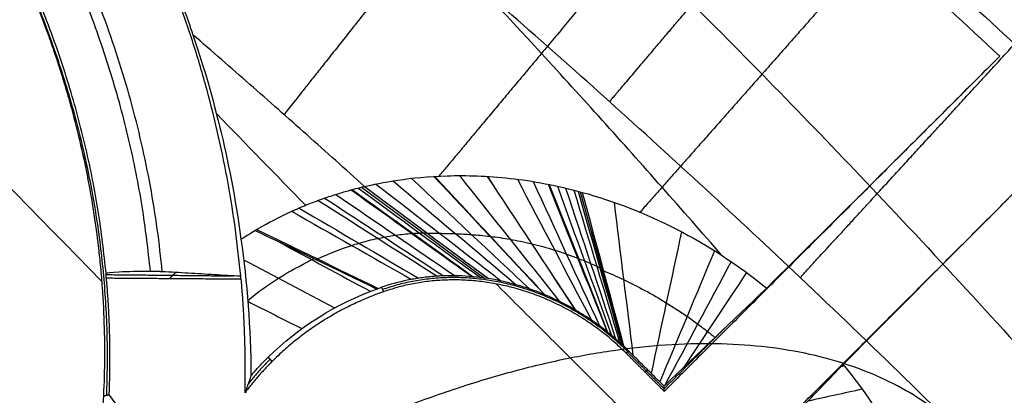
# Model space of a CAD drawing. Header units: millimetres. Extents: x -657 to 864, y -831 to 851.
# Tile 343 of 656: x -517.02 to -513.87, y 117.58 to 118.78. Entities that reach past the tile are written whole.
import ezdxf

# ---------------------------------------------------------------- set-up
doc = ezdxf.new("R2010")
doc.units = ezdxf.units.MM
doc.layers.add('Default', color=7, linetype='Continuous', true_color=0x000000)

msp = doc.modelspace()

# ---------------------------------------------------------------- linework, layer by layer
at = {"layer": 'Default'}
for points in [[(-473.689, 252.9367, -369.8785), (-564.1373, 162.4884, -369.8785), (-654.5856, 72.0401, -369.8785)], [(-474.323, 252.1079, -369.6653), (-564.0399, 162.3909, -369.6653), (-653.7569, 72.6739, -369.6653)], [(-363.37, 241.8283, -413.9261), (-503.4234, 101.7749, -413.9261), (-643.4767, -38.2784, -413.9261)], [(-363.801, 241.2679, -413.6894), (-503.3586, 101.7103, -413.6894), (-642.9162, -37.8474, -413.6894)], [(-236.2074, 159.5297, -441.8414), (-398.6931, -2.956, -441.8414), (-561.1788, -165.4416, -441.8414)], [(-236.6391, 159.098, -441.5875), (-398.6931, -2.956, -441.5875), (-560.747, -165.0099, -441.5875)], [(-501.469, 110.3882, -340.6566), (-508.0741, 116.9933, -340.6566), (-514.6793, 123.5984, -340.6566)], [(-514.6793, 123.5984, -340.4027), (-508.0741, 116.9933, -340.4027), (-501.469, 110.3882, -340.4027)], [(-501.469, 110.3882, -340.5297), (-508.0741, 116.9933, -340.5297), (-514.6793, 123.5984, -340.5297)]]:
    msp.add_open_spline(points, degree=2, dxfattribs=at)
for points, knots in [([(-593.1474, 191.4984, -340.3025), (-583.971, 182.322, -350.7035), (-555.936, 154.287, -379.3443), (-491.4402, 89.7912, -426.6492), (-434.2151, 32.5661, -441.8414), (-398.6931, -2.956, -441.8414)], [2.41548, 2.41548, 2.41548, 2.41548, 70.396144, 198.636056, 404.995527, 404.995527, 404.995527, 404.995527]), ([(-592.6359, 190.9868, -340.5563), (-583.5819, 181.9329, -350.7875), (-555.6847, 154.0357, -379.2423), (-491.3808, 89.7317, -426.406), (-434.1928, 32.5437, -441.5875), (-398.6931, -2.956, -441.5875)], [2.408267, 2.408267, 2.408267, 2.408267, 69.367076, 197.537893, 403.786179, 403.786179, 403.786179, 403.786179])]:
    msp.add_open_spline(points, degree=3, knots=knots, dxfattribs=at)
msp.add_rational_spline([(-514.6793, 123.5984, -340.4796), (-520.4918, 129.411, -340.4796), (-525.7759, 124.1269, -340.4796), (-531.06, 118.8427, -340.4796), (-525.2475, 113.0302, -340.4796)], [1, 0.707106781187, 1, 0.707106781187, 1], degree=2, knots=[1.570796, 1.570796, 1.570796, 3.141593, 3.141593, 4.712389, 4.712389, 4.712389], dxfattribs=at)
at = {"layer": 'Default', "color": 18, "true_color": 0x000000}
for points, degree in [([(-521.0702, 123.1434, -335.8484), (-520.9592, 123.115, -335.8484), (-520.7375, 123.0532, -335.8484), (-520.4074, 122.9474, -335.8484), (-520.0739, 122.8274, -335.8484), (-519.7261, 122.6894, -335.8484), (-519.3503, 122.5262, -335.8484), (-518.935, 122.3298, -335.8484), (-518.4753, 122.0935, -335.8484), (-517.9719, 121.813, -335.8484), (-517.4269, 121.4846, -335.8484), (-516.8422, 121.1046, -335.8484), (-516.2248, 120.6728, -335.8484), (-515.5914, 120.1967, -335.8484), (-514.9868, 119.7108, -335.8484), (-514.4074, 119.2163, -335.8484), (-513.808, 118.6744, -335.8484), (-513.3663, 118.2489, -335.8484), (-513.1387, 118.0213, -335.8484)], 3), ([(-520.8099, 123.0434, -336.6704), (-520.5651, 122.9711, -336.6704), (-520.0973, 122.8099, -336.6704), (-519.4665, 122.5461, -336.6704), (-518.8722, 122.2613, -336.6704), (-518.3001, 121.9562, -336.6704), (-517.7385, 121.6285, -336.6704), (-517.1884, 121.2815, -336.6704), (-516.6479, 120.9159, -336.6704), (-516.1187, 120.5341, -336.6704), (-515.6049, 120.1412, -336.6704), (-515.0822, 119.7191, -336.6704), (-514.5187, 119.2381, -336.6704), (-514.1035, 118.8617, -336.6704), (-513.8883, 118.6595, -336.6704)], 3), ([(-502.8549, 109.3722, -338.4639), (-509.1958, 115.7131, -338.4639), (-515.5367, 122.054, -338.4639)], 2), ([(-515.5689, 122.0219, -337.5103), (-509.2279, 115.681, -337.5103), (-502.887, 109.3401, -337.5103)], 2), ([(-515.601, 121.9898, -336.5566), (-509.2601, 115.6489, -336.5566), (-502.9191, 109.3079, -336.5566)], 2), ([(-523.5566, 121.9075, -335.4293), (-520.2234, 118.5743, -333.1302), (-516.8902, 115.2411, -330.8311), (-513.557, 111.9079, -328.532)], 3), ([(-503.3988, 108.8282, -335.8484), (-509.7398, 115.1691, -335.8484), (-516.0807, 121.5101, -335.8484)], 2), ([(-503.4321, 108.7949, -338.4639), (-509.773, 115.1359, -338.4639), (-516.114, 121.4768, -338.4639)], 2), ([(-516.1442, 121.4466, -337.5672), (-509.8033, 115.1057, -337.5672), (-503.4623, 108.7647, -337.5672)], 2), ([(-516.1744, 121.4164, -336.6704), (-509.8335, 115.0755, -336.6704), (-503.4925, 108.7345, -336.6704)], 2), ([(-518.0097, 119.2229, -334.5083), (-517.5916, 118.7954, -334.2134), (-517.1735, 118.3679, -333.9185), (-516.7555, 117.9404, -333.6236)], 3), ([(-515.9161, 118.2432, -335.1872), (-515.9775, 118.2987, -335.2005), (-516.0999, 118.4086, -335.2267), (-516.2826, 118.5702, -335.2656), (-516.4036, 118.6758, -335.2911), (-516.464, 118.728, -335.3038)], 3), ([(-513.8883, 118.6595, -336.6704), (-514.4238, 118.124, -336.6704), (-514.9592, 117.5885, -336.6704)], 2), ([(-516.389, 118.4762, -334.7945), (-516.2942, 118.3785, -334.7265), (-516.1994, 118.2809, -334.6585), (-516.1045, 118.1832, -334.5906)], 3), ([(-514.7181, 117.3474, -336.6704), (-514.1796, 117.8859, -336.6704), (-513.6411, 118.4244, -336.6704)], 2), ([(-515.7664, 118.2692, -335.5777), (-515.6406, 118.1514, -335.153), (-515.5147, 118.0335, -334.7283), (-515.3888, 117.9156, -334.3036)], 3), ([(-515.6947, 118.2756, -335.6918), (-515.5771, 118.1497, -335.2423), (-515.4595, 118.0238, -334.7928), (-515.3419, 117.8978, -334.3433)], 3), ([(-515.6925, 118.2758, -335.6949), (-515.5751, 118.1496, -335.2448), (-515.4578, 118.0234, -334.7946), (-515.3405, 117.8973, -334.3444)], 3), ([(-515.6135, 118.2782, -335.7954), (-515.5068, 118.1441, -335.3222), (-515.4001, 118.01, -334.8489), (-515.2935, 117.8758, -334.3757)], 3), ([(-515.5243, 118.2756, -335.888), (-515.4308, 118.1334, -335.3918), (-515.3373, 117.9913, -334.8956), (-515.2438, 117.8492, -334.3993)], 3), ([(-515.5241, 118.2755, -335.8882), (-515.4306, 118.1334, -335.3919), (-515.3372, 117.9912, -334.8956), (-515.2437, 117.8491, -334.3994)], 3), ([(-515.4281, 118.2665, -335.9701), (-515.3494, 118.1164, -335.4508), (-515.2706, 117.9663, -334.9316), (-515.1919, 117.8163, -334.4124)], 3), ([(-515.9587, 118.2325, -335.0213), (-515.83, 118.14, -334.7083), (-515.7014, 118.0476, -334.3954), (-515.5727, 117.9551, -334.0824)], 3), ([(-515.9557, 118.2333, -335.0321), (-515.8269, 118.1405, -334.7171), (-515.698, 118.0477, -334.4021), (-515.5692, 117.9548, -334.0871)], 3), ([(-515.9365, 118.2383, -335.1041), (-515.8064, 118.143, -334.7754), (-515.6763, 118.0477, -334.4468), (-515.5463, 117.9523, -334.1182)], 3), ([(-515.9261, 118.2409, -335.1456), (-515.7951, 118.1441, -334.809), (-515.6642, 118.0474, -334.4724), (-515.5332, 117.9506, -334.1358)], 3), ([(-515.9161, 118.2432, -335.1872), (-515.7182, 118.0959, -334.6702), (-515.5203, 117.9487, -334.1531)], 2), ([(-515.9161, 118.2432, -335.1872), (-515.7842, 118.145, -334.8425), (-515.6523, 118.0469, -334.4978), (-515.5203, 117.9487, -334.1531)], 3), ([(-515.8796, 118.2512, -335.3186), (-515.7463, 118.1478, -334.9475), (-515.6131, 118.0445, -334.5763), (-515.4799, 117.9411, -334.2052)], 3), ([(-515.8249, 118.2611, -335.4611), (-515.6939, 118.1505, -335.0608), (-515.563, 118.0398, -334.6605), (-515.4321, 117.9292, -334.2603)], 3), ([(-515.378, 118.2591, -336.0069), (-515.3073, 118.1053, -335.4758), (-515.2365, 117.9515, -334.9447), (-515.1658, 117.7977, -334.4136)], 3), ([(-515.3301, 118.2504, -336.0389), (-515.2673, 118.0933, -335.4963), (-515.2045, 117.9362, -334.9537), (-515.1417, 117.7791, -334.411)], 3), ([(-515.3267, 118.2498, -336.0411), (-515.2645, 118.0924, -335.4976), (-515.2022, 117.9351, -334.9542), (-515.14, 117.7777, -334.4107)], 3), ([(-515.3006, 118.2443, -336.0572), (-515.2428, 118.0853, -335.5074), (-515.185, 117.9262, -334.9575), (-515.1272, 117.7672, -334.4076)], 3), ([(-515.2743, 118.2383, -336.0727), (-515.221, 118.0776, -335.5163), (-515.1677, 117.917, -334.9598), (-515.1144, 117.7563, -334.4033)], 3), ([(-516.0436, 118.2062, -334.7532), (-515.9171, 118.1233, -334.488), (-515.7905, 118.0404, -334.2228), (-515.6639, 117.9575, -333.9576)], 3), ([(-516.0082, 118.218, -334.8577), (-515.8812, 118.1313, -334.5745), (-515.7543, 118.0446, -334.2913), (-515.6273, 117.9579, -334.0082)], 3), ([(-515.2478, 118.2317, -336.0876), (-515.1991, 118.0695, -335.5243), (-515.1504, 117.9072, -334.9611), (-515.1017, 117.745, -334.3979)], 3), ([(-515.2345, 118.2282, -336.0948), (-515.1881, 118.0652, -335.5281), (-515.1417, 117.9022, -334.9614), (-515.0953, 117.7392, -334.3947)], 3), ([(-515.2278, 118.2264, -336.0983), (-515.1826, 118.063, -335.5299), (-515.1374, 117.8996, -334.9614), (-515.0921, 117.7362, -334.393)], 3), ([(-515.2211, 118.2246, -336.1018), (-515.177, 118.0608, -335.5315), (-515.133, 117.897, -334.9613), (-515.0889, 117.7332, -334.391)], 3), ([(-515.2211, 118.2246, -336.1018), (-515.177, 118.0608, -335.5315), (-515.133, 117.897, -334.9613), (-515.0889, 117.7332, -334.391)], 3), ([(-516.1253, 118.1744, -334.5388), (-515.9981, 118.0996, -334.3075), (-515.8709, 118.0248, -334.0763), (-515.7437, 117.9499, -333.845)], 3), ([(-516.0638, 118.199, -334.6972), (-515.9373, 118.1181, -334.4413), (-515.8107, 118.0373, -334.1853), (-515.6842, 117.9565, -333.9294)], 3), ([(-515.1196, 118.1927, -336.1498), (-515.0995, 118.0299, -335.5554), (-515.0794, 117.867, -334.961), (-515.0593, 117.7042, -334.3666)], 3), ([(-516.1489, 118.1639, -334.4815), (-516.0213, 118.0913, -334.2586), (-515.8937, 118.0187, -334.0357), (-515.7661, 117.9461, -333.8128)], 3), ([(-514.4238, 118.124, -336.6704), (-514.4241, 118.1244, -336.5726), (-514.4245, 118.1248, -336.4747)], 2), ([(-516.3108, 118.0747, -334.1249), (-516.2958, 118.0844, -334.1557), (-516.2809, 118.0937, -334.1869), (-516.2663, 118.1025, -334.2183)], 3), ([(-515.8775, 117.9156, -333.6481), (-516.0083, 117.9796, -333.8403), (-516.1379, 118.0414, -334.0305), (-516.2663, 118.1025, -334.2183)], 3), ([(-516.2608, 118.1058, -334.2299), (-516.1313, 118.043, -334.0386), (-516.0017, 117.9802, -333.8473), (-515.8722, 117.9175, -333.656)], 3), ([(-514.9042, 118.0985, -336.2241), (-514.9365, 117.9478, -335.59), (-514.9688, 117.797, -334.956), (-515.0012, 117.6463, -334.3219)], 3), ([(-516.3108, 118.0747, -334.1249), (-516.2914, 117.9377, -333.6958), (-516.2796, 117.7918, -333.3271), (-516.2787, 117.6387, -333.0188)], 3), ([(-516.1878, 118.0651, -334.1035), (-516.0911, 118.0128, -333.9417), (-515.9943, 117.9606, -333.7798), (-515.8976, 117.9083, -333.6179)], 3), ([(-514.7989, 118.0378, -336.2485), (-514.857, 117.8981, -335.5999), (-514.9152, 117.7584, -334.9514), (-514.9734, 117.6186, -334.3028)], 3), ([(-516.3021, 118.0086, -333.9247), (-516.2055, 117.9574, -333.765), (-516.1088, 117.9062, -333.6054), (-516.0121, 117.8549, -333.4458)], 3), ([(-514.7457, 118.0031, -336.2579), (-514.8163, 117.8713, -335.6083), (-514.8869, 117.7395, -334.9587), (-514.9575, 117.6077, -334.3092)], 3), ([(-516.7411, 117.9499, -336.6704), (-516.741, 117.9549, -336.7703), (-516.741, 117.9599, -336.8702), (-516.741, 117.9649, -336.9701)], 3), ([(-516.3098, 117.9467, -336.6704), (-516.5255, 117.9483, -336.6704), (-516.7411, 117.9499, -336.6704)], 2), ([(-516.741, 117.9617, -336.907), (-516.5379, 117.9596, -336.8949), (-516.3349, 117.9575, -336.8828)], 2), ([(-516.5618, 117.971, -337.1188), (-516.5806, 117.9711, -337.1188), (-516.5994, 117.9713, -337.1188)], 2), ([(-516.3116, 117.9562, -336.8586), (-516.3396, 117.9578, -336.8877), (-516.3954, 117.9611, -336.9458), (-516.4788, 117.9661, -337.0325), (-516.5342, 117.9694, -337.0901), (-516.5618, 117.971, -337.1188)], 3), ([(-516.5393, 117.9484, -336.6704), (-516.5293, 117.9584, -336.8725), (-516.5192, 117.9685, -337.0746)], 2), ([(-516.3098, 117.9467, -336.6704), (-516.3104, 117.9499, -336.7332), (-516.311, 117.953, -336.7959), (-516.3116, 117.9562, -336.8586)], 3), ([(-514.6966, 117.9683, -336.2648), (-514.7634, 117.8674, -335.7349), (-514.8301, 117.7665, -335.205), (-514.8969, 117.6657, -334.6751)], 3), ([(-515.8775, 117.9156, -333.6481), (-515.8757, 117.9162, -333.6507), (-515.8723, 117.9174, -333.6558), (-515.8671, 117.9193, -333.6636), (-515.8637, 117.9204, -333.6688), (-515.8619, 117.921, -333.6715)], 3), ([(-515.8619, 117.921, -333.6715), (-515.8589, 117.9139, -335.1709), (-515.8558, 117.9068, -336.6704)], 2), ([(-515.5203, 117.9487, -334.1531), (-515.5203, 117.9487, -334.1531), (-515.5203, 117.9487, -334.1531), (-515.5203, 117.9487, -334.1531)], 3), ([(-515.4961, 117.932, -336.6704), (-514.9354, 117.3713, -336.6704), (-514.3747, 116.8106, -336.6704)], 2), ([(-514.6322, 117.9185, -336.2712), (-514.7415, 117.8141, -335.6122), (-514.8508, 117.7097, -334.9531), (-514.96, 117.6053, -334.294)], 3), ([(-516.2241, 117.6975, -333.1123), (-516.1247, 117.7956, -333.278), (-516.0054, 117.8693, -333.4566), (-515.8775, 117.9156, -333.6481)], 3), ([(-516.2889, 117.8763, -333.5612), (-516.2314, 117.8472, -333.4693), (-516.174, 117.818, -333.3773), (-516.1165, 117.7889, -333.2854)], 3), ([(-514.1789, 117.8852, -336.4722), (-514.1793, 117.8856, -336.5713), (-514.1796, 117.8859, -336.6704)], 2), ([(-514.9596, 117.5969, -335.4822), (-514.8613, 117.6952, -335.4822), (-514.763, 117.7935, -335.4822)], 2), ([(-515.0731, 117.7179, -334.3784), (-515.0749, 117.7196, -334.3799), (-515.0783, 117.723, -334.3829), (-515.0836, 117.7281, -334.3871), (-515.0872, 117.7315, -334.3897), (-515.0889, 117.7332, -334.391)], 3), ([(-515.0808, 117.7101, -336.6704), (-515.077, 117.714, -335.5244), (-515.0731, 117.7179, -334.3784)], 2), ([(-514.9592, 117.5885, -336.6704), (-515.02, 117.6493, -336.6704), (-515.0808, 117.7101, -336.6704)], 2), ([(-514.9596, 117.5969, -335.4822), (-515.0182, 117.6555, -335.4822), (-515.0768, 117.7141, -335.4822)], 2), ([(-514.96, 117.6053, -334.294), (-514.974, 117.6192, -334.3031), (-515.0009, 117.646, -334.3213), (-515.0387, 117.6836, -334.3494), (-515.062, 117.7068, -334.3686), (-515.0731, 117.7179, -334.3784)], 3), ([(-516.2109, 117.6843, -336.6704), (-516.2175, 117.6909, -334.8914), (-516.2241, 117.6975, -333.1123)], 2), ([(-516.2109, 117.6843, -336.6704), (-516.2175, 117.6909, -334.8914), (-516.2241, 117.6975, -333.1123)], 2), ([(-514.3848, 117.6703, -336.2628), (-514.3885, 117.669, -336.2471), (-514.3921, 117.6677, -336.2314), (-514.3958, 117.6664, -336.2157)], 3), ([(-514.3882, 117.6744, -336.2633), (-514.2731, 117.5329, -336.2438), (-514.1887, 117.3829, -336.2023), (-514.1302, 117.2311, -336.1306)], 3), ([(-516.2787, 117.6387, -333.0188), (-516.2808, 117.6329, -333.4296), (-516.285, 117.6211, -334.248), (-516.2913, 117.603, -335.4653), (-516.2956, 117.5905, -336.2699), (-516.2977, 117.5841, -336.6704)], 3), ([(-515.02, 117.6493, -336.6704), (-515.0161, 117.6533, -335.5001), (-515.0122, 117.6572, -334.3298)], 2), ([(-514.9592, 117.5885, -336.6704), (-514.9596, 117.5969, -335.4822), (-514.96, 117.6053, -334.294)], 2), ([(-516.7498, 117.5739, -333.2405), (-516.7411, 117.5759, -334.9554), (-516.7324, 117.5778, -336.6704)], 2), ([(-516.7324, 117.5778, -336.6704), (-516.5999, 117.3946, -336.6704), (-516.4673, 117.2115, -336.6704)], 2), ([(-514.3276, 117.5952, -336.2502), (-514.3851, 117.5826, -336.0217), (-514.4426, 117.5699, -335.7932), (-514.5002, 117.5572, -335.5646)], 3)]:
    msp.add_open_spline(points, degree=degree, dxfattribs=at)
for points, knots in [([(-520.6428, 123.022, -335.8484), (-520.5535, 122.9841, -335.8484), (-520.347, 122.8928, -335.8481), (-520.0205, 122.7357, -335.8463), (-519.6514, 122.5428, -335.8428), (-519.2523, 122.3172, -335.837), (-518.8138, 122.0502, -335.8284), (-518.3321, 121.7348, -335.8162), (-517.8079, 121.3661, -335.7996), (-517.2442, 120.9413, -335.7779), (-516.649, 120.4613, -335.7505), (-516.0426, 119.939, -335.7177), (-515.4446, 119.3908, -335.6804), (-514.8557, 118.8186, -335.6386), (-514.252, 118.1976, -335.5903), (-513.8486, 117.7569, -335.5539), (-513.6392, 117.5208, -335.5338)], [0.819002, 0.819002, 0.819002, 0.819002, 1.223022, 1.760617, 2.334376, 2.970221, 3.68859, 4.498707, 5.402848, 6.40286, 7.494362, 8.654622, 9.813624, 10.959228, 12.169282, 13.529246, 13.529246, 13.529246, 13.529246]), ([(-514.7754, 118.023, -336.2528), (-514.8386, 118.0959, -336.2624), (-515.0283, 118.3125, -336.2903), (-515.3391, 118.6576, -336.3333), (-515.7033, 119.0474, -336.3795), (-516.0519, 119.408, -336.4202), (-516.3946, 119.7508, -336.4572), (-516.7398, 120.0846, -336.4913), (-517.0915, 120.4129, -336.523), (-517.4509, 120.7351, -336.5519), (-517.8178, 121.0503, -336.5779), (-518.1925, 121.3579, -336.601), (-518.5758, 121.6577, -336.6212), (-518.9699, 121.9499, -336.6383), (-519.3796, 122.2357, -336.6523), (-519.8121, 122.5173, -336.6629), (-520.2465, 122.7758, -336.6691), (-520.5426, 122.9343, -336.6704), (-520.6814, 123.0044, -336.6704)], [1.751126, 1.751126, 1.751126, 1.751126, 2.201919, 3.094929, 3.913266, 4.677665, 5.41601, 6.150642, 6.887726, 7.624044, 8.358985, 9.09364, 9.827503, 10.562267, 11.305058, 12.067564, 12.86151, 13.539329, 13.539329, 13.539329, 13.539329]), ([(-513.8588, 117.3012, -334.7666), (-514.0777, 117.5214, -334.7955), (-514.4976, 117.9316, -334.85), (-515.1206, 118.5073, -334.9283), (-515.7235, 119.0358, -335.0018), (-516.3309, 119.5402, -335.0737), (-516.9416, 120.0186, -335.1438), (-517.5357, 120.4562, -335.2099), (-518.0934, 120.8414, -335.27), (-518.6073, 121.1739, -335.3238), (-519.0749, 121.4567, -335.3714), (-519.4965, 121.6946, -335.413), (-519.8764, 121.8943, -335.4495), (-520.2242, 122.064, -335.4821), (-520.5525, 122.212, -335.5119), (-520.7905, 122.3099, -335.533), (-520.9201, 122.3599, -335.5442), (-520.9435, 122.3688, -335.5462)], [0, 0, 0, 0, 1.242741, 2.348493, 3.395351, 4.454451, 5.514702, 6.512121, 7.425935, 8.252143, 8.992431, 9.648879, 10.229917, 10.754221, 11.245477, 11.723365, 11.828336, 11.828336, 11.828336, 11.828336]), ([(-519.9599, 121.2972, -335.98), (-519.7948, 121.2979, -336.0707), (-519.6062, 121.2867, -336.1459), (-519.2909, 121.2351, -336.2361), (-519.1814, 121.2122, -336.2622), (-519.0113, 121.1674, -336.2956), (-518.9537, 121.1507, -336.3057), (-518.866, 121.1228, -336.3195), (-518.8366, 121.113, -336.3238), (-518.7773, 121.0925, -336.332), (-518.7465, 121.0813, -336.336), (-518.4861, 120.9833, -336.3672), (-518.2533, 120.8685, -336.38), (-517.9166, 120.6539, -336.3766), (-517.8107, 120.5779, -336.3718), (-517.6612, 120.4595, -336.3589), (-517.6129, 120.4192, -336.3536), (-517.5196, 120.3374, -336.3412), (-517.4751, 120.2965, -336.3342), (-517.2545, 120.0837, -336.2934), (-517.1103, 119.9122, -336.246), (-516.9333, 119.669, -336.1529), (-516.8808, 119.5901, -336.1182), (-516.8105, 119.4767, -336.0606), (-516.7885, 119.4396, -336.0404), (-516.7574, 119.3854, -336.0089), (-516.7473, 119.3675, -335.9981), (-516.7279, 119.3323, -335.9762), (-516.7181, 119.3141, -335.9645), (-516.6744, 119.2321, -335.9098), (-516.644, 119.1701, -335.8627), (-516.6038, 119.0833, -335.7873), (-516.5913, 119.0554, -335.7614), (-516.5738, 119.0152, -335.7212), (-516.5682, 119.002, -335.7076), (-516.5574, 118.9763, -335.68), (-516.5519, 118.9629, -335.6652), (-516.5093, 118.8585, -335.5449), (-516.4829, 118.7837, -335.4289), (-516.464, 118.728, -335.3038)], [0, 0, 0, 0, 0.855464, 0.855464, 1.283196, 1.283196, 1.497062, 1.497062, 1.603995, 1.603995, 1.710928, 1.710928, 2.566391, 2.566391, 2.994123, 2.994123, 3.207989, 3.207989, 3.421855, 3.421855, 4.277319, 4.277319, 4.705051, 4.705051, 4.918917, 4.918917, 5.02585, 5.02585, 5.132783, 5.132783, 5.560515, 5.560515, 5.774381, 5.774381, 5.881313, 5.881313, 5.988246, 5.988246, 6.84371, 6.84371, 6.84371, 6.84371]), ([(-517.2573, 119.3927, -335.4683), (-517.1894, 119.2887, -335.34), (-517.1128, 119.1586, -335.1699), (-517.037, 118.9967, -334.9545), (-517.0365, 118.9957, -334.9532), (-517.0349, 118.9922, -334.9486), (-517.0324, 118.9869, -334.9415), (-517.0265, 118.9742, -334.9245), (-517.0143, 118.9472, -334.8886), (-517.003, 118.9215, -334.8544), (-516.9795, 118.8667, -334.7816), (-516.9627, 118.8256, -334.727), (-516.9447, 118.7783, -334.6645), (-516.9438, 118.7758, -334.6612), (-516.9423, 118.7719, -334.656), (-516.9401, 118.7661, -334.6484), (-516.9351, 118.7527, -334.6308), (-516.9257, 118.727, -334.5969), (-516.9185, 118.7067, -334.5702), (-516.9052, 118.6682, -334.5198), (-516.8977, 118.6456, -334.4903), (-516.8789, 118.5869, -334.414), (-516.8711, 118.5602, -334.3794), (-516.8669, 118.5457, -334.3608), (-516.8665, 118.5444, -334.3592), (-516.8661, 118.543, -334.3573), (-516.8654, 118.5408, -334.3544), (-516.8639, 118.5356, -334.3478), (-516.861, 118.5253, -334.3346), (-516.8552, 118.5049, -334.3084), (-516.8442, 118.4645, -334.2568), (-516.8357, 118.4307, -334.214), (-516.8196, 118.3641, -334.1303), (-516.8103, 118.3213, -334.077), (-516.7859, 118.1974, -333.9247), (-516.7745, 118.1211, -333.8331), (-516.7661, 118.0492, -333.749), (-516.7657, 118.0459, -333.7451), (-516.7651, 118.0403, -333.7386), (-516.7641, 118.032, -333.7289), (-516.762, 118.0127, -333.7064), (-516.7582, 117.9742, -333.662), (-516.7519, 117.8979, -333.575), (-516.7487, 117.8337, -333.5037), (-516.7453, 117.707, -333.3657), (-516.7467, 117.625, -333.2796), (-516.7514, 117.5455, -333.1993)], [-4.050874, -4.050874, -4.050874, -4.050874, -3.038156, -3.038156, -3.022332, -3.022332, -3.006508, -2.974861, -2.911566, -2.784976, -2.784976, -2.531796, -2.531796, -2.523885, -2.523885, -2.515973, -2.500149, -2.468501, -2.405207, -2.405207, -2.278617, -2.278617, -2.025437, -2.025437, -2.021481, -2.021481, -2.017525, -2.009613, -1.99379, -1.962142, -1.898847, -1.772257, -1.772257, -1.519078, -1.519078, -1.012719, -1.012719, -0.996895, -0.996895, -0.981071, -0.949424, -0.886129, -0.759539, -0.506359, -0.506359, 0, 0, 0, 0]), ([(-516.464, 118.728, -335.3038), (-516.4358, 118.6448, -335.1167), (-516.4064, 118.548, -334.9232), (-516.3519, 118.3253, -334.5215), (-516.3282, 118.2045, -334.3224), (-516.3108, 118.0747, -334.1249)], [0, 0, 0, 0, 0.91573, 0.91573, 1.83146, 1.83146, 1.83146, 1.83146]), ([(-514.6322, 117.9185, -336.2712), (-514.5261, 118.0236, -336.4002), (-514.409, 118.14, -336.4991), (-514.1538, 118.3943, -336.6362), (-514.0227, 118.5251, -336.6704), (-513.8883, 118.6595, -336.6704)], [0, 0, 0, 0, 0.836814, 0.836814, 1.673628, 1.673628, 1.673628, 1.673628]), ([(-514.3882, 117.6744, -336.2633), (-514.2824, 117.7811, -336.3949), (-514.1655, 117.8988, -336.4957), (-513.909, 118.1564, -336.6354), (-513.7768, 118.2888, -336.6704), (-513.6411, 118.4244, -336.6704)], [-1.690198, -1.690198, -1.690198, -1.690198, -0.845099, -0.845099, 0, 0, 0, 0]), ([(-515.9161, 118.2432, -335.1872), (-515.8655, 118.2551, -335.4059), (-515.7716, 118.2742, -335.5982), (-515.5915, 118.2793, -335.8254), (-515.5237, 118.2774, -335.8932), (-515.3791, 118.2612, -336.0102), (-515.3018, 118.2469, -336.0599), (-515.2211, 118.2246, -336.1018)], [0, 0, 0, 0, 0.816295, 0.816295, 1.224442, 1.224442, 1.63259, 1.63259, 1.63259, 1.63259]), ([(-516.2663, 118.1025, -334.2183), (-516.2394, 118.1186, -334.2756), (-516.2038, 118.1383, -334.3525), (-516.1592, 118.1592, -334.4572), (-516.1558, 118.1608, -334.4651), (-516.15, 118.1635, -334.4788), (-516.1416, 118.1673, -334.499), (-516.1337, 118.1708, -334.518), (-516.1188, 118.1773, -334.5545), (-516.1099, 118.181, -334.5767), (-516.0863, 118.1906, -334.637), (-516.0744, 118.195, -334.6685), (-516.0656, 118.1983, -334.6924), (-516.064, 118.1989, -334.6968), (-516.0618, 118.1997, -334.7025), (-516.0587, 118.2008, -334.7112), (-516.0514, 118.2035, -334.7313), (-516.0372, 118.2085, -334.771), (-516.0258, 118.2123, -334.8045), (-516.0038, 118.2195, -334.8704), (-515.9903, 118.2236, -334.9132), (-515.9532, 118.2343, -335.0376), (-515.9328, 118.2393, -335.1153), (-515.9161, 118.2432, -335.1872)], [-1.41355, -1.41355, -1.41355, -1.41355, -1.060163, -1.060163, -1.038076, -1.038076, -1.015989, -0.971816, -0.971816, -0.883469, -0.883469, -0.706775, -0.706775, -0.695732, -0.695732, -0.684688, -0.662602, -0.618428, -0.530081, -0.530081, -0.353388, -0.353388, 0, 0, 0, 0]), ([(-515.2211, 118.2246, -336.1018), (-515.1224, 118.1972, -336.1531), (-515.0214, 118.1588, -336.1916), (-514.8192, 118.0551, -336.2478), (-514.724, 117.9931, -336.2641), (-514.6322, 117.9185, -336.2712)], [-0.9413282, -0.9413282, -0.9413282, -0.9413282, -0.4706641, -0.4706641, 0, 0, 0, 0]), ([(-516.0718, 118.0091, -333.9335), (-516.07, 118.01, -333.9367), (-516.0307, 118.0287, -334.0084), (-515.9841, 118.0468, -334.0948), (-515.9206, 118.0663, -334.2175), (-515.8859, 118.075, -334.2865), (-515.8474, 118.0828, -334.3662), (-515.8103, 118.0889, -334.4454), (-515.7804, 118.0921, -334.513), (-515.7554, 118.0938, -334.5718), (-515.7432, 118.0945, -334.6011), (-515.7284, 118.0949, -334.6377), (-515.7208, 118.0949, -334.6567), (-515.7169, 118.095, -334.6667), (-515.7169, 118.095, -334.6667)], [0.0003404, 0.0003404, 0.0003404, 0.0003404, 0.0128421, 0.28207, 0.3418948, 0.5064211, 0.5641399, 0.6709474, 0.8354737, 0.8462099, 0.9177368, 0.9588684, 1, 1, 1, 1, 1]), ([(-515.7153, 118.0938, -334.6626), (-515.7033, 118.0938, -334.6937), (-515.6752, 118.0938, -334.7589), (-515.6282, 118.0928, -334.8487), (-515.5744, 118.09, -334.9335), (-515.5357, 118.0864, -334.9843), (-515.4946, 118.0815, -335.0331), (-515.4517, 118.0753, -335.0793), (-515.4065, 118.0662, -335.1189), (-515.359, 118.0548, -335.1556), (-515.3221, 118.0446, -335.1806), (-515.2724, 118.028, -335.2071), (-515.2468, 118.0185, -335.2184), (-515.2275, 118.0109, -335.226), (-515.2138, 118.0054, -335.231), (-515.1943, 117.9971, -335.2371), (-515.178, 117.9898, -335.2415), (-515.1665, 117.9843, -335.2441), (-515.16, 117.9814, -335.2455), (-515.1565, 117.9795, -335.246), (-515.155, 117.9789, -335.2464), (-515.155, 117.9789, -335.2464)], [0, 0, 0, 0, 0.102088, 0.221021, 0.326566, 0.438805, 0.442043, 0.551044, 0.663064, 0.663283, 0.775522, 0.831642, 0.884086, 0.887761, 0.915821, 0.943881, 0.97194, 0.98597, 0.992985, 1, 1.000002, 1.000002, 1.000002, 1.000002]), ([(-516.2891, 117.879, -333.5681), (-516.2578, 117.9048, -333.6239), (-516.1919, 117.9531, -333.7403), (-516.1209, 117.9906, -333.8673), (-516.085, 118.0095, -333.9314), (-516.0828, 118.0107, -333.9353), (-516.0806, 118.0118, -333.9392), (-516.0785, 118.013, -333.9431)], [0.8768649, 0.8768649, 0.8768649, 0.8768649, 0.9389771, 1.0023817, 1.0023817, 1.0023817, 1.006217, 1.006217, 1.006217, 1.006217]), ([(-516.5994, 117.9713, -337.1188), (-516.6186, 117.9714, -337.1188), (-516.6367, 117.9714, -337.115), (-516.6706, 117.9709, -337.1), (-516.6868, 117.9704, -337.0888), (-516.7251, 117.9687, -337.0482), (-516.741, 117.9668, -337.0096), (-516.741, 117.9649, -336.9701)], [-0.3181216, -0.3181216, -0.3181216, -0.3181216, -0.2385912, -0.2385912, -0.1590608, -0.1590608, 0, 0, 0, 0]), ([(-515.5203, 117.9487, -334.1531), (-515.591, 117.9599, -334.0579), (-515.6494, 117.9593, -333.9786), (-515.6971, 117.9555, -333.9112), (-515.7015, 117.9551, -333.905), (-515.7087, 117.9544, -333.8949), (-515.7194, 117.9533, -333.8796), (-515.7444, 117.9501, -333.844), (-515.7656, 117.9464, -333.8136), (-515.8076, 117.9378, -333.7526), (-515.8351, 117.9302, -333.712), (-515.8619, 117.921, -333.6715)], [-0.8104329, -0.8104329, -0.8104329, -0.8104329, -0.4052165, -0.4052165, -0.3798904, -0.3798904, -0.3545644, -0.3039123, -0.2026082, -0.2026082, 0, 0, 0, 0]), ([(-515.1538, 117.9744, -335.2308), (-515.1324, 117.9654, -335.2371), (-515.0654, 117.9356, -335.2545), (-514.9748, 117.887, -335.2692), (-514.8967, 117.8358, -335.2747), (-514.8531, 117.8045, -335.2758), (-514.8235, 117.7819, -335.2757), (-514.8053, 117.7673, -335.2752), (-514.7974, 117.7608, -335.2748)], [0.000002, 0.000002, 0.000002, 0.000002, 0.1368281, 0.424552, 0.568414, 0.642554, 0.712276, 0.7662834, 0.7662834, 0.7662834, 0.7662834]), ([(-515.0889, 117.7332, -334.391), (-515.092, 117.7361, -334.3932), (-515.0978, 117.7416, -334.3962), (-515.111, 117.7533, -334.402), (-515.1141, 117.7561, -334.4033), (-515.1217, 117.7626, -334.406), (-515.1255, 117.7658, -334.4071), (-515.1312, 117.7705, -334.4087), (-515.1352, 117.7739, -334.4097), (-515.1413, 117.7788, -334.411), (-515.1504, 117.786, -334.4126), (-515.1722, 117.8027, -334.4145), (-515.1917, 117.8163, -334.4129), (-515.2067, 117.8262, -334.41), (-515.2101, 117.8284, -334.4093), (-515.2153, 117.8317, -334.4081), (-515.223, 117.8367, -334.4062), (-515.2414, 117.8479, -334.4007), (-515.2574, 117.857, -334.3941), (-515.29, 117.8745, -334.3786), (-515.3123, 117.8853, -334.3651), (-515.3379, 117.8962, -334.3463), (-515.3423, 117.898, -334.343), (-515.3496, 117.901, -334.3374), (-515.3606, 117.9054, -334.3286), (-515.3866, 117.9152, -334.3064), (-515.4094, 117.9226, -334.2841), (-515.4559, 117.9362, -334.2353), (-515.4877, 117.9435, -334.1971), (-515.5203, 117.9487, -334.1531)], [-0.7955065, -0.7955065, -0.7955065, -0.7955065, -0.6960682, -0.6960682, -0.646349, -0.646349, -0.5966299, -0.5966299, -0.5717703, -0.5717703, -0.5469107, -0.4971916, -0.3977533, -0.3977533, -0.3853235, -0.3853235, -0.3728937, -0.3480341, -0.2983149, -0.2983149, -0.1988766, -0.1988766, -0.1864468, -0.1864468, -0.1740171, -0.1491575, -0.0994383, -0.0994383, 0, 0, 0, 0]), ([(-516.2787, 117.6387, -333.0188), (-516.27, 117.649, -333.0342), (-516.2565, 117.6641, -333.0575), (-516.2404, 117.681, -333.0848), (-516.2323, 117.6893, -333.0985), (-516.2288, 117.6928, -333.1044), (-516.2264, 117.6952, -333.1083), (-516.2246, 117.697, -333.1114), (-516.2241, 117.6975, -333.1123)], [0, 0, 0, 0, 0.0860508, 0.1290762, 0.1505889, 0.1613453, 0.1613453, 0.1721016, 0.1721016, 0.1721016, 0.1721016]), ([(-514.6769, 117.3719, -334.4021), (-514.6613, 117.3884, -334.5257), (-514.6385, 117.4123, -334.6846), (-514.6081, 117.4442, -334.882), (-514.608, 117.4443, -334.8826), (-514.6075, 117.4449, -334.8863), (-514.6066, 117.4458, -334.8918), (-514.6046, 117.4479, -334.9049), (-514.6004, 117.4523, -334.9319), (-514.5915, 117.4616, -334.9892), (-514.5715, 117.4825, -335.1167), (-514.5507, 117.5044, -335.2483), (-514.5349, 117.5209, -335.3474), (-514.535, 117.5207, -335.3462), (-514.535, 117.5208, -335.3466), (-514.5349, 117.5209, -335.3472), (-514.5347, 117.5211, -335.3485), (-514.5342, 117.5216, -335.3516), (-514.533, 117.5229, -335.3591), (-514.5297, 117.5263, -335.3795), (-514.5198, 117.5367, -335.4418), (-514.4861, 117.572, -335.6521), (-514.4336, 117.6268, -335.9796), (-514.3882, 117.6744, -336.2633)], [-2.569087, -2.569087, -2.569087, -2.569087, -1.926815, -1.926815, -1.91678, -1.91678, -1.906744, -1.886673, -1.846531, -1.766247, -1.605679, -1.284543, -1.284543, -1.279526, -1.279526, -1.274508, -1.264472, -1.244401, -1.20426, -1.123976, -0.963408, -0.642272, 0, 0, 0, 0])]:
    msp.add_open_spline(points, degree=3, knots=knots, dxfattribs=at)
for points, weights, degree, knots in [([(-516.5994, 117.9713, -337.1188), (-516.7874, 119.9468, -337.1188), (-518.6618, 120.7459, -337.1188), (-520.5362, 121.5449, -337.1188), (-521.8651, 120.2161, -337.1188), (-523.194, 118.8872, -337.1188), (-522.3949, 117.0128, -337.1188), (-521.5958, 115.1383, -337.1188), (-519.6203, 114.9503, -337.1188)], [1, 0.838037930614, 1, 0.838037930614, 1, 0.838037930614, 1, 0.838037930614, 1], 2, [-19.61723, -19.61723, -19.61723, -14.712923, -14.712923, -9.808615, -9.808615, -4.904308, -4.904308, 0, 0, 0]), ([(-516.741, 117.9649, -336.9701), (-516.9162, 119.8497, -336.9701), (-518.7039, 120.6139, -336.9701), (-520.4916, 121.3782, -336.9701), (-521.7594, 120.1104, -336.9701), (-523.0273, 118.8425, -336.9701), (-522.263, 117.0548, -336.9701), (-521.4987, 115.2671, -336.9701), (-519.6139, 115.0919, -336.9701)], [1, 0.837736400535, 1, 0.837736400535, 1, 0.837736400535, 1, 0.837736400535, 1], 2, [0, 0, 0, 4.677936, 4.677936, 9.355873, 9.355873, 14.033809, 14.033809, 18.711746, 18.711746, 18.711746]), ([(-514.071, 117.5127, -334.7945), (-514.8687, 118.141, -332.8074), (-516.3964, 117.5759, -331.466), (-517.8107, 116.1616, -331.466), (-519.225, 114.7473, -331.466), (-519.7901, 113.2197, -332.8074), (-519.1617, 112.422, -334.7945)], [1.13789965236, 0.941206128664, 0.954928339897, 1.17906628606, 0.954928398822, 0.941206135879, 1.13789949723], 3, [0.606869, 0.606869, 0.606869, 0.606869, 9.912577, 9.912577, 9.912577, 19.218282, 19.218282, 19.218282, 19.218282])]:
    msp.add_rational_spline(points, weights, degree=degree, knots=knots, dxfattribs=at)
for points, weights, degree in [([(-516.3116, 117.9562, -336.8586), (-516.4287, 119.2489, -336.8586), (-517.3853, 120.2055, -336.8586)], [1, 0.931921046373, 1], 2), ([(-516.5618, 117.971, -337.1188), (-516.6747, 119.1586, -337.1188), (-517.5534, 120.0374, -337.1188)], [1, 0.932729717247, 1], 2), ([(-515.1471, 119.7686, -336.6704), (-515.6616, 119.1192, -336.6704), (-516.0554, 118.6223, -336.1032), (-516.1733, 118.4734, -335.2423)], [1.0842751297, 0.94990017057, 0.976218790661, 1.16323098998], 3), ([(-514.7279, 119.4151, -336.6704), (-515.1292, 118.9345, -336.6704), (-515.4798, 118.5148, -336.3242), (-515.6787, 118.2765, -335.714)], [1.09888926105, 0.984803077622, 0.969430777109, 1.05277235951], 3), ([(-515.1338, 118.5145, -334.9295), (-515.0745, 118.5845, -335.4803), (-514.8217, 118.8829, -335.8484), (-514.4855, 119.2797, -335.8484)], [1.16323693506, 0.967891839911, 0.947873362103, 1.10318150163], 3), ([(-517.0848, 119.0946, -335.0847), (-516.7069, 118.363, -335.0847), (-516.7405, 117.576, -335.0847)], [0.897882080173, 0.844807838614, 0.855278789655], 2), ([(-514.279, 119.0192, -336.6704), (-514.5573, 118.7041, -336.6704), (-514.8233, 118.4028, -336.5061), (-515.0369, 118.161, -336.1825)], [1.11635951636, 1.0294537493, 0.99122865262, 1.00168422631], 3), ([(-514.5252, 117.9522, -334.8531), (-514.4842, 117.997, -335.4454), (-514.2114, 118.2945, -335.8484), (-513.8407, 118.6987, -335.8484)], [1.16323701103, 0.957526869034, 0.946242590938, 1.12938417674], 3), ([(-514.1302, 117.2311, -336.1306), (-513.7792, 117.582, -336.6704), (-513.2857, 118.0756, -336.6704)], [1, 0.924939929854, 1], 2), ([(-516.7411, 117.9499, -336.6704), (-516.7247, 117.763, -336.6704), (-516.7324, 117.5778, -336.6704)], [1, 0.997914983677, 1], 2), ([(-515.0758, 117.7152, -335.1709), (-515.4264, 118.0658, -335.1709), (-515.8589, 117.9139, -335.1709)], [1, 0.786679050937, 0.884091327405], 2), ([(-516.2977, 117.5841, -336.6704), (-516.2938, 117.7648, -336.6704), (-516.3098, 117.9467, -336.6704)], [1, 0.998504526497, 1], 2), ([(-515.0808, 117.7101, -336.6704), (-515.4278, 118.0572, -336.6704), (-515.8558, 117.9068, -336.6704)], [1, 0.836660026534, 1], 2), ([(-515.8558, 117.9068, -336.6704), (-516.0602, 117.835, -336.6704), (-516.2109, 117.6843, -336.6704)], [1, 0.978906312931, 1], 2), ([(-516.2109, 117.6843, -336.6704), (-516.2579, 117.6374, -336.6704), (-516.2977, 117.5841, -336.6704)], [1, 0.997892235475, 1], 2), ([(-516.2177, 117.6911, -334.8446), (-516.2551, 117.6536, -334.8446), (-516.2881, 117.6122, -334.8446)], [0.999996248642, 0.979155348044, 0.961280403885], 2)]:
    msp.add_rational_spline(points, weights, degree=degree, dxfattribs=at)

doc.saveas('drawing.dxf')
